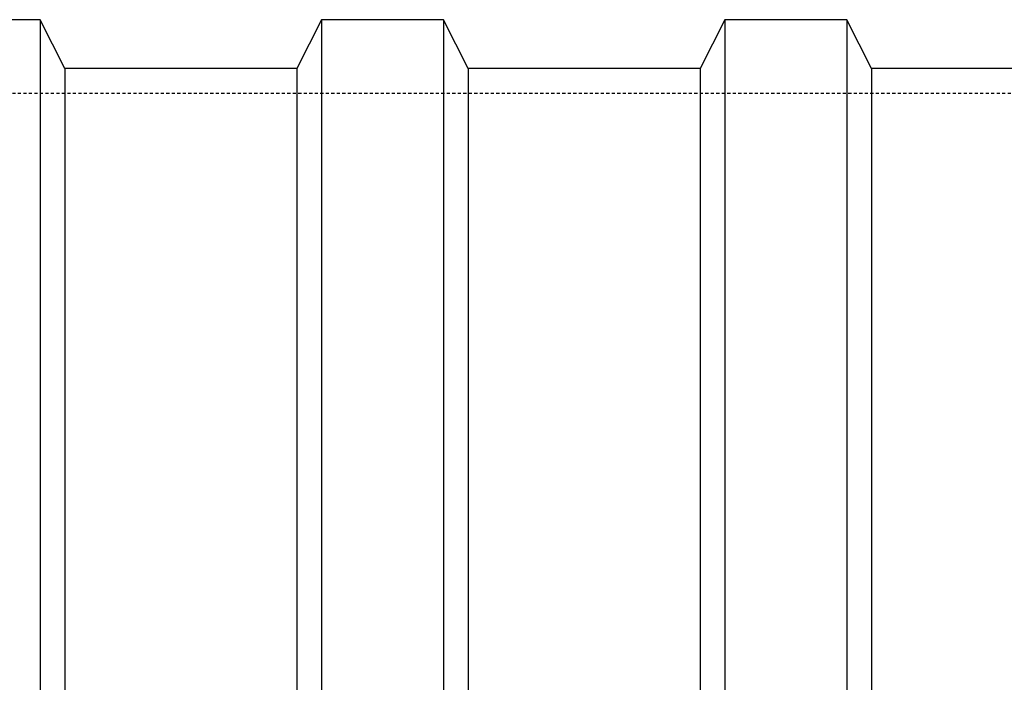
# Model space of a CAD drawing. Extents: x -169 to 2224, y 0 to 2796.
# Tile 476 of 530: x 1515 to 1555, y 1515 to 1542. Entities that reach past the tile are written whole.
import ezdxf

# ---------------------------------------------------------------- set-up
doc = ezdxf.new("R2010")
doc.units = 0
doc.header["$MEASUREMENT"] = 0
doc.linetypes.add('HIDDEN3', pattern=[0.1875, 0.125, -0.0625])
doc.layers.add('TANK-UST', color=5, linetype='CONTINUOUS')
doc.layers.add('TANK-UST-RIB', color=7, linetype='CONTINUOUS')

msp = doc.modelspace()

# ---------------------------------------------------------------- linework, layer by layer
at = {"layer": 'TANK-UST'}
msp.add_lwpolyline([(1559.02254, 1540.01839), (1549.52254, 1540.01839), (1548.52254, 1542.01839), (1543.52254, 1542.01839), (1542.52254, 1540.01839), (1533.02254, 1540.01839), (1532.02254, 1542.01839), (1527.02254, 1542.01839), (1526.02254, 1540.01839), (1516.52254, 1540.01839), (1515.52254, 1542.01839), (1510.52254, 1542.01839), (1509.52254, 1540.01839), (1500.02254, 1540.01839), (1499.02254, 1542.01839), (1494.02254, 1542.01839)], dxfattribs=at)
at = {"layer": 'TANK-UST', "color": 2, "linetype": 'HIDDEN3'}
msp.add_lwpolyline([(1912.27254, 1539.01839), (1916.78509, 1539.01839, -0.9539575), (1916.78509, 1419.01839), (1912.27254, 1419.01839), (1817.02234, 1419.01839), (1718.00299, 1419.01839), (1493.00299, 1419.01839), (1488.50979, 1419.01839, -0.9539575), (1488.50979, 1539.01839), (1493.00299, 1539.01839), (1718.00299, 1539.01839), (1817.02234, 1539.01839)], format="xyb", close=True, dxfattribs=at)
at = {"layer": 'TANK-UST-RIB'}
for p, q in [((1515.52234, 1542.01839), (1515.52234, 1496.80955)), ((1527.02234, 1542.01839), (1527.02234, 1501.51895)), ((1532.02234, 1542.01839), (1532.02234, 1501.51895)), ((1543.52234, 1542.01839), (1543.52234, 1496.80955)), ((1548.52234, 1542.01839), (1548.52234, 1491.32795)), ((1516.52234, 1540.01839), (1516.52234, 1497.55283)), ((1526.02234, 1540.01839), (1526.02234, 1501.38523)), ((1533.02234, 1540.01839), (1533.02234, 1501.38523)), ((1542.52234, 1540.01839), (1542.52234, 1497.55283)), ((1549.52234, 1540.01839), (1549.52234, 1489.62619))]:
    msp.add_line(p, q, dxfattribs=at)

doc.saveas('drawing.dxf')
